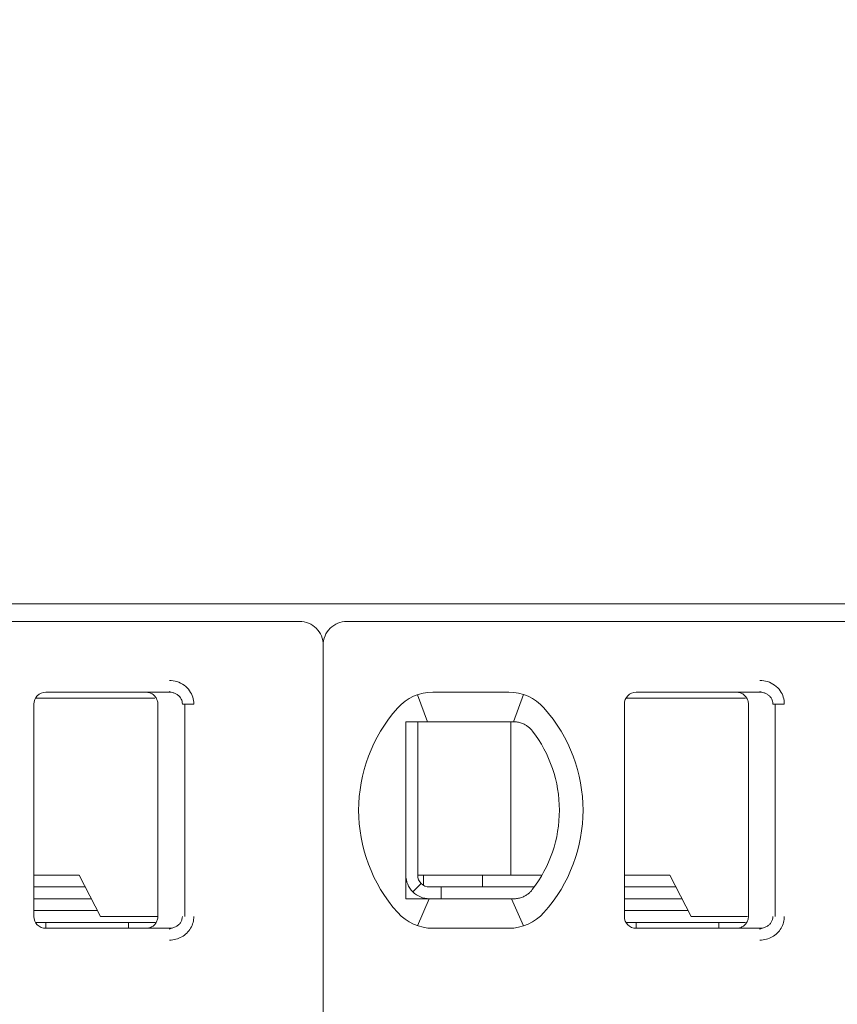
# Model space of a CAD drawing. Header units: millimetres. Extents: x -1114 to 1396, y -630 to 631.
# Tile 505 of 656: x 434.58 to 441.51, y -154.74 to -146.39. Entities that reach past the tile are written whole.
import ezdxf

# ---------------------------------------------------------------- set-up
doc = ezdxf.new("R2010")
doc.units = ezdxf.units.MM
doc.header["$MEASUREMENT"] = 0

msp = doc.modelspace()

# ---------------------------------------------------------------- linework, layer by layer
at = {"lineweight": 18}
for points, knots in [([(1038.9843, -629.7647), (1038.9843, -629.7647), (-1111.4882, -629.7647), (-1111.4882, -629.7647), (-1111.4882, -629.7647), (-1111.4882, -629.7647), (-1111.4882, 630.7883), (-1111.4882, 630.7883), (-1111.4882, 630.7883), (-1111.4882, 630.7883), (1038.9843, 630.7883), (1038.9843, 630.7883)], [0, 0, 0, 0, 0.333333, 0.333333, 0.333333, 0.333333, 0.666667, 0.666667, 0.666667, 0.666667, 1, 1, 1, 1]), ([(437.1538, -151.6916), (437.1538, -151.6386), (437.1327, -151.5877), (437.0952, -151.5502), (437.0952, -151.5502), (437.0577, -151.5127), (437.0068, -151.4916), (436.9538, -151.4916)], [0, 0, 0, 0, 0.5, 0.5, 0.5, 0.5, 1, 1, 1, 1]), ([(437.3538, -151.4916), (437.3007, -151.4916), (437.2498, -151.5127), (437.2123, -151.5502), (437.2123, -151.5502), (437.1748, -151.5877), (437.1538, -151.6386), (437.1538, -151.6916)], [0, 0, 0, 0, 0.5, 0.5, 0.5, 0.5, 1, 1, 1, 1]), ([(435.8512, -151.9916), (435.8732, -151.9915), (435.8944, -151.9947), (435.9155, -152.0015), (435.9155, -152.0015), (435.9366, -152.0083), (435.9576, -152.0186), (435.9762, -152.0322), (435.9762, -152.0322), (435.9947, -152.0458), (436.0108, -152.0628), (436.023, -152.08), (436.023, -152.08), (436.0352, -152.0972), (436.0435, -152.1147), (436.0492, -152.1333), (436.0492, -152.1333), (436.055, -152.1518), (436.0581, -152.1713), (436.0582, -152.1916)], [0, 0, 0, 0, 0.2, 0.2, 0.2, 0.2, 0.4, 0.4, 0.4, 0.4, 0.6, 0.6, 0.6, 0.6, 0.8, 0.8, 0.8, 0.8, 1, 1, 1, 1]), ([(440.8512, -151.9916), (440.8732, -151.9915), (440.8944, -151.9947), (440.9155, -152.0015), (440.9155, -152.0015), (440.9366, -152.0083), (440.9576, -152.0186), (440.9762, -152.0322), (440.9762, -152.0322), (440.9947, -152.0458), (441.0108, -152.0628), (441.023, -152.08), (441.023, -152.08), (441.0352, -152.0972), (441.0435, -152.1147), (441.0492, -152.1333), (441.0492, -152.1333), (441.055, -152.1518), (441.0581, -152.1713), (441.0582, -152.1916)], [0, 0, 0, 0, 0.2, 0.2, 0.2, 0.2, 0.4, 0.4, 0.4, 0.4, 0.6, 0.6, 0.6, 0.6, 0.8, 0.8, 0.8, 0.8, 1, 1, 1, 1]), ([(434.8038, -152.0916), (434.7772, -152.0916), (434.7518, -152.1022), (434.733, -152.1209), (434.733, -152.1209), (434.7143, -152.1397), (434.7038, -152.1651), (434.7038, -152.1916)], [0, 0, 0, 0, 0.5, 0.5, 0.5, 0.5, 1, 1, 1, 1]), ([(434.8038, -152.0916), (434.7772, -152.0916), (434.7518, -152.1022), (434.733, -152.1209), (434.733, -152.1209), (434.7143, -152.1397), (434.7038, -152.1651), (434.7038, -152.1916)], [0, 0, 0, 0, 0.5, 0.5, 0.5, 0.5, 1, 1, 1, 1]), ([(435.7538, -152.1916), (435.7538, -152.1812), (435.7521, -152.1708), (435.7489, -152.1608), (435.7489, -152.1608), (435.7457, -152.1509), (435.7409, -152.1414), (435.7347, -152.133), (435.7347, -152.133), (435.7286, -152.1245), (435.7212, -152.117), (435.7127, -152.1109), (435.7127, -152.1109), (435.7043, -152.1047), (435.6948, -152.0999), (435.6849, -152.0966), (435.6849, -152.0966), (435.6749, -152.0933), (435.6643, -152.0916), (435.6538, -152.0916)], [0, 0, 0, 0, 0.2, 0.2, 0.2, 0.2, 0.4, 0.4, 0.4, 0.4, 0.6, 0.6, 0.6, 0.6, 0.8, 0.8, 0.8, 0.8, 1, 1, 1, 1]), ([(435.8512, -152.0916), (435.8599, -152.0916), (435.8687, -152.0926), (435.8772, -152.0945), (435.8772, -152.0945), (435.8855, -152.0963), (435.8937, -152.099), (435.9014, -152.1026), (435.9014, -152.1026), (435.909, -152.1061), (435.9162, -152.1104), (435.9227, -152.1154), (435.9227, -152.1154), (435.9289, -152.1202), (435.9345, -152.1256), (435.9395, -152.1315), (435.9395, -152.1315), (435.944, -152.137), (435.9479, -152.1429), (435.9512, -152.1491), (435.9512, -152.1491), (435.9544, -152.1553), (435.9569, -152.1619), (435.9587, -152.1687), (435.9587, -152.1687), (435.9607, -152.1762), (435.9617, -152.1839), (435.9617, -152.1916)], [0, 0, 0, 0, 0.142857, 0.142857, 0.142857, 0.142857, 0.285714, 0.285714, 0.285714, 0.285714, 0.428571, 0.428571, 0.428571, 0.428571, 0.571429, 0.571429, 0.571429, 0.571429, 0.714286, 0.714286, 0.714286, 0.714286, 0.857143, 0.857143, 0.857143, 0.857143, 1, 1, 1, 1]), ([(439.8038, -152.0916), (439.7772, -152.0916), (439.7518, -152.1022), (439.733, -152.1209), (439.733, -152.1209), (439.7143, -152.1397), (439.7038, -152.1651), (439.7038, -152.1916)], [0, 0, 0, 0, 0.5, 0.5, 0.5, 0.5, 1, 1, 1, 1]), ([(439.8038, -152.0916), (439.7772, -152.0916), (439.7518, -152.1022), (439.733, -152.1209), (439.733, -152.1209), (439.7143, -152.1397), (439.7038, -152.1651), (439.7038, -152.1916)], [0, 0, 0, 0, 0.5, 0.5, 0.5, 0.5, 1, 1, 1, 1]), ([(440.7538, -152.1916), (440.7538, -152.1812), (440.7521, -152.1708), (440.7489, -152.1608), (440.7489, -152.1608), (440.7457, -152.1509), (440.7409, -152.1414), (440.7347, -152.133), (440.7347, -152.133), (440.7286, -152.1245), (440.7212, -152.117), (440.7127, -152.1109), (440.7127, -152.1109), (440.7043, -152.1047), (440.6948, -152.0999), (440.6849, -152.0966), (440.6849, -152.0966), (440.6749, -152.0933), (440.6643, -152.0916), (440.6538, -152.0916)], [0, 0, 0, 0, 0.2, 0.2, 0.2, 0.2, 0.4, 0.4, 0.4, 0.4, 0.6, 0.6, 0.6, 0.6, 0.8, 0.8, 0.8, 0.8, 1, 1, 1, 1]), ([(440.8512, -152.0916), (440.8599, -152.0916), (440.8687, -152.0926), (440.8772, -152.0945), (440.8772, -152.0945), (440.8855, -152.0963), (440.8937, -152.099), (440.9014, -152.1026), (440.9014, -152.1026), (440.909, -152.1061), (440.9162, -152.1104), (440.9227, -152.1154), (440.9227, -152.1154), (440.9289, -152.1202), (440.9345, -152.1256), (440.9395, -152.1315), (440.9395, -152.1315), (440.944, -152.137), (440.9479, -152.1429), (440.9512, -152.1491), (440.9512, -152.1491), (440.9544, -152.1553), (440.9569, -152.1619), (440.9587, -152.1687), (440.9587, -152.1687), (440.9607, -152.1762), (440.9617, -152.1839), (440.9617, -152.1916)], [0, 0, 0, 0, 0.142857, 0.142857, 0.142857, 0.142857, 0.285714, 0.285714, 0.285714, 0.285714, 0.428571, 0.428571, 0.428571, 0.428571, 0.571429, 0.571429, 0.571429, 0.571429, 0.714286, 0.714286, 0.714286, 0.714286, 0.857143, 0.857143, 0.857143, 0.857143, 1, 1, 1, 1]), ([(437.9152, -152.3416), (437.9085, -152.3416), (437.9017, -152.3416), (437.8948, -152.3416), (437.8948, -152.3416), (437.888, -152.3416), (437.8812, -152.3416), (437.8744, -152.3416), (437.8744, -152.3416), (437.8675, -152.3416), (437.8606, -152.3416), (437.8538, -152.3416)], [0, 0, 0, 0, 0.333333, 0.333333, 0.333333, 0.333333, 0.666667, 0.666667, 0.666667, 0.666667, 1, 1, 1, 1]), ([(437.8538, -152.3416), (437.8538, -152.3926), (437.8538, -152.4451), (437.8538, -152.5), (437.8538, -152.5), (437.8538, -152.5275), (437.8538, -152.5556), (437.8538, -152.5845), (437.8538, -152.5845), (437.8538, -152.599), (437.8538, -152.6136), (437.8538, -152.6286), (437.8538, -152.6286), (437.8538, -152.6435), (437.8538, -152.6587), (437.8538, -152.674), (437.8538, -152.674), (437.8538, -152.7048), (437.8538, -152.7364), (437.8538, -152.7691), (437.8538, -152.7691), (437.8538, -152.8018), (437.8538, -152.8356), (437.8538, -152.8709), (437.8538, -152.8709), (437.8538, -152.8886), (437.8538, -152.9066), (437.8538, -152.9247), (437.8538, -152.9247), (437.8538, -152.9428), (437.8538, -152.961), (437.8538, -152.9795), (437.8538, -152.9795), (437.8538, -152.9981), (437.8538, -153.0168), (437.8538, -153.0357), (437.8538, -153.0357), (437.8538, -153.0547), (437.8538, -153.074), (437.8538, -153.093), (437.8538, -153.093), (437.8538, -153.131), (437.8538, -153.1686), (437.8538, -153.2056), (437.8538, -153.2056), (437.8538, -153.2149), (437.8538, -153.2241), (437.8538, -153.2334), (437.8538, -153.2334), (437.8538, -153.2426), (437.8538, -153.2518), (437.8538, -153.2609), (437.8538, -153.2609), (437.8538, -153.2791), (437.8538, -153.2969), (437.8538, -153.3144), (437.8538, -153.3144), (437.8538, -153.3493), (437.8538, -153.383), (437.8538, -153.4156), (437.8538, -153.4156), (437.8538, -153.432), (437.8538, -153.448), (437.8538, -153.4639), (437.8538, -153.4639), (437.8538, -153.4798), (437.8538, -153.4954), (437.8538, -153.5107), (437.8538, -153.5107), (437.8538, -153.5414), (437.8538, -153.571), (437.8538, -153.5998), (437.8538, -153.5998), (437.8538, -153.6285), (437.8538, -153.6565), (437.8538, -153.6838), (437.8538, -153.6838), (437.8538, -153.7385), (437.8538, -153.7908), (437.8538, -153.8416)], [0, 0, 0, 0, 0.05, 0.05, 0.05, 0.05, 0.1, 0.1, 0.1, 0.1, 0.15, 0.15, 0.15, 0.15, 0.2, 0.2, 0.2, 0.2, 0.25, 0.25, 0.25, 0.25, 0.3, 0.3, 0.3, 0.3, 0.35, 0.35, 0.35, 0.35, 0.4, 0.4, 0.4, 0.4, 0.45, 0.45, 0.45, 0.45, 0.5, 0.5, 0.5, 0.5, 0.55, 0.55, 0.55, 0.55, 0.6, 0.6, 0.6, 0.6, 0.65, 0.65, 0.65, 0.65, 0.7, 0.7, 0.7, 0.7, 0.75, 0.75, 0.75, 0.75, 0.8, 0.8, 0.8, 0.8, 0.85, 0.85, 0.85, 0.85, 0.9, 0.9, 0.9, 0.9, 0.95, 0.95, 0.95, 0.95, 1, 1, 1, 1]), ([(438.0829, -152.3416), (438.0778, -152.3416), (438.0726, -152.3416), (438.0673, -152.3416), (438.0673, -152.3416), (438.0621, -152.3416), (438.0568, -152.3416), (438.0513, -152.3416), (438.0513, -152.3416), (438.0459, -152.3416), (438.0404, -152.3416), (438.0348, -152.3416), (438.0348, -152.3416), (438.0291, -152.3416), (438.0233, -152.3416), (438.0174, -152.3416), (438.0174, -152.3416), (438.0114, -152.3416), (438.0052, -152.3416), (437.999, -152.3416), (437.999, -152.3416), (437.9927, -152.3416), (437.9863, -152.3416), (437.9797, -152.3416), (437.9797, -152.3416), (437.9731, -152.3416), (437.9663, -152.3416), (437.9594, -152.3416), (437.9594, -152.3416), (437.9524, -152.3416), (437.9453, -152.3416), (437.938, -152.3416), (437.938, -152.3416), (437.9306, -152.3416), (437.923, -152.3416), (437.9152, -152.3416)], [0, 0, 0, 0, 0.111111, 0.111111, 0.111111, 0.111111, 0.222222, 0.222222, 0.222222, 0.222222, 0.333333, 0.333333, 0.333333, 0.333333, 0.444444, 0.444444, 0.444444, 0.444444, 0.555556, 0.555556, 0.555556, 0.555556, 0.666667, 0.666667, 0.666667, 0.666667, 0.777778, 0.777778, 0.777778, 0.777778, 0.888889, 0.888889, 0.888889, 0.888889, 1, 1, 1, 1]), ([(438.7246, -152.3416), (438.729, -152.3416), (438.7336, -152.3416), (438.7382, -152.3416), (438.7382, -152.3416), (438.7427, -152.3416), (438.7474, -152.3416), (438.7521, -152.3416), (438.7521, -152.3416), (438.7568, -152.3416), (438.7614, -152.3416), (438.7662, -152.3416)], [0, 0, 0, 0, 0.333333, 0.333333, 0.333333, 0.333333, 0.666667, 0.666667, 0.666667, 0.666667, 1, 1, 1, 1]), ([(438.7662, -152.3416), (438.7774, -152.3416), (438.7886, -152.3426), (438.7997, -152.3445), (438.7997, -152.3445), (438.8108, -152.3464), (438.8218, -152.3492), (438.8325, -152.353), (438.8325, -152.353), (438.8432, -152.3567), (438.8537, -152.3615), (438.8638, -152.3671)], [0, 0, 0, 0, 0.333333, 0.333333, 0.333333, 0.333333, 0.666667, 0.666667, 0.666667, 0.666667, 1, 1, 1, 1]), ([(438.8638, -152.3671), (438.8721, -152.3717), (438.8799, -152.3769), (438.8872, -152.3824), (438.8872, -152.3824), (438.8945, -152.388), (438.9013, -152.394), (438.9075, -152.4002), (438.9075, -152.4002), (438.9138, -152.4064), (438.9194, -152.4128), (438.9245, -152.4194)], [0, 0, 0, 0, 0.333333, 0.333333, 0.333333, 0.333333, 0.666667, 0.666667, 0.666667, 0.666667, 1, 1, 1, 1]), ([(437.8538, -153.6416), (437.8538, -153.6947), (437.8748, -153.7456), (437.9123, -153.7831), (437.9123, -153.7831), (437.9498, -153.8206), (438.0007, -153.8416), (438.0538, -153.8416)], [0, 0, 0, 0, 0.5, 0.5, 0.5, 0.5, 1, 1, 1, 1]), ([(437.9538, -153.6416), (437.9538, -153.6682), (437.9643, -153.6936), (437.983, -153.7124), (437.983, -153.7124), (438.0018, -153.7311), (438.0272, -153.7416), (438.0538, -153.7416)], [0, 0, 0, 0, 0.5, 0.5, 0.5, 0.5, 1, 1, 1, 1]), ([(438.8638, -153.8162), (438.8537, -153.8218), (438.8432, -153.8266), (438.8325, -153.8303), (438.8325, -153.8303), (438.8217, -153.8341), (438.8108, -153.8369), (438.7997, -153.8388), (438.7997, -153.8388), (438.7886, -153.8407), (438.7774, -153.8416), (438.7662, -153.8416)], [0, 0, 0, 0, 0.333333, 0.333333, 0.333333, 0.333333, 0.666667, 0.666667, 0.666667, 0.666667, 1, 1, 1, 1]), ([(438.9245, -153.7639), (438.9191, -153.7708), (438.9133, -153.7774), (438.907, -153.7836), (438.907, -153.7836), (438.9007, -153.7899), (438.8939, -153.7958), (438.8867, -153.8012), (438.8867, -153.8012), (438.8795, -153.8067), (438.8719, -153.8117), (438.8638, -153.8162)], [0, 0, 0, 0, 0.333333, 0.333333, 0.333333, 0.333333, 0.666667, 0.666667, 0.666667, 0.666667, 1, 1, 1, 1]), ([(437.8538, -153.8416), (437.8606, -153.8416), (437.8675, -153.8416), (437.8744, -153.8416), (437.8744, -153.8416), (437.8812, -153.8416), (437.888, -153.8416), (437.8948, -153.8416), (437.8948, -153.8416), (437.9017, -153.8416), (437.9085, -153.8416), (437.9152, -153.8416)], [0, 0, 0, 0, 0.333333, 0.333333, 0.333333, 0.333333, 0.666667, 0.666667, 0.666667, 0.666667, 1, 1, 1, 1]), ([(437.9152, -153.8416), (437.923, -153.8416), (437.9306, -153.8416), (437.938, -153.8416), (437.938, -153.8416), (437.9453, -153.8416), (437.9524, -153.8416), (437.9594, -153.8416), (437.9594, -153.8416), (437.9663, -153.8416), (437.9731, -153.8416), (437.9797, -153.8416), (437.9797, -153.8416), (437.9863, -153.8416), (437.9927, -153.8416), (437.999, -153.8416), (437.999, -153.8416), (438.0052, -153.8416), (438.0114, -153.8416), (438.0173, -153.8416), (438.0173, -153.8416), (438.0233, -153.8416), (438.0291, -153.8416), (438.0348, -153.8416), (438.0348, -153.8416), (438.0404, -153.8416), (438.0459, -153.8416), (438.0513, -153.8416), (438.0513, -153.8416), (438.0567, -153.8416), (438.062, -153.8416), (438.0673, -153.8416), (438.0673, -153.8416), (438.0726, -153.8416), (438.0778, -153.8416), (438.0829, -153.8416)], [0, 0, 0, 0, 0.111111, 0.111111, 0.111111, 0.111111, 0.222222, 0.222222, 0.222222, 0.222222, 0.333333, 0.333333, 0.333333, 0.333333, 0.444444, 0.444444, 0.444444, 0.444444, 0.555556, 0.555556, 0.555556, 0.555556, 0.666667, 0.666667, 0.666667, 0.666667, 0.777778, 0.777778, 0.777778, 0.777778, 0.888889, 0.888889, 0.888889, 0.888889, 1, 1, 1, 1]), ([(438.7662, -153.8416), (438.7614, -153.8416), (438.7567, -153.8416), (438.7521, -153.8416), (438.7521, -153.8416), (438.7474, -153.8416), (438.7427, -153.8416), (438.7381, -153.8416), (438.7381, -153.8416), (438.7335, -153.8416), (438.729, -153.8416), (438.7246, -153.8416)], [0, 0, 0, 0, 0.333333, 0.333333, 0.333333, 0.333333, 0.666667, 0.666667, 0.666667, 0.666667, 1, 1, 1, 1]), ([(434.7038, -153.9916), (434.7038, -154.0182), (434.7143, -154.0436), (434.733, -154.0624), (434.733, -154.0624), (434.7518, -154.0811), (434.7772, -154.0916), (434.8038, -154.0916)], [0, 0, 0, 0, 0.5, 0.5, 0.5, 0.5, 1, 1, 1, 1]), ([(434.7038, -153.9916), (434.7038, -154.0182), (434.7143, -154.0436), (434.733, -154.0624), (434.733, -154.0624), (434.7518, -154.0811), (434.7772, -154.0916), (434.8038, -154.0916)], [0, 0, 0, 0, 0.5, 0.5, 0.5, 0.5, 1, 1, 1, 1]), ([(435.7538, -153.9916), (435.7538, -154.0021), (435.7521, -154.0125), (435.7489, -154.0225), (435.7489, -154.0225), (435.7457, -154.0324), (435.7409, -154.0419), (435.7347, -154.0503), (435.7347, -154.0503), (435.7286, -154.0588), (435.7212, -154.0663), (435.7127, -154.0724), (435.7127, -154.0724), (435.7043, -154.0786), (435.6948, -154.0834), (435.6849, -154.0867), (435.6849, -154.0867), (435.6749, -154.09), (435.6643, -154.0916), (435.6538, -154.0916)], [0, 0, 0, 0, 0.2, 0.2, 0.2, 0.2, 0.4, 0.4, 0.4, 0.4, 0.6, 0.6, 0.6, 0.6, 0.8, 0.8, 0.8, 0.8, 1, 1, 1, 1]), ([(435.9617, -153.9916), (435.9617, -154.0001), (435.9605, -154.0086), (435.9581, -154.0168), (435.9581, -154.0168), (435.9557, -154.025), (435.9523, -154.0329), (435.9478, -154.0402), (435.9478, -154.0402), (435.9432, -154.0476), (435.9376, -154.0545), (435.9311, -154.0606), (435.9311, -154.0606), (435.9245, -154.0669), (435.9171, -154.0724), (435.909, -154.0768), (435.909, -154.0768), (435.9005, -154.0816), (435.8912, -154.0853), (435.8817, -154.0878), (435.8817, -154.0878), (435.8717, -154.0903), (435.8614, -154.0916), (435.8512, -154.0916)], [0, 0, 0, 0, 0.166667, 0.166667, 0.166667, 0.166667, 0.333333, 0.333333, 0.333333, 0.333333, 0.5, 0.5, 0.5, 0.5, 0.666667, 0.666667, 0.666667, 0.666667, 0.833333, 0.833333, 0.833333, 0.833333, 1, 1, 1, 1]), ([(436.0582, -153.9916), (436.0582, -154.009), (436.056, -154.0258), (436.0515, -154.0424), (436.0515, -154.0424), (436.0469, -154.0589), (436.0401, -154.0752), (436.0313, -154.0903), (436.0313, -154.0903), (436.0225, -154.1055), (436.0117, -154.1193), (435.9988, -154.1319), (435.9988, -154.1319), (435.986, -154.1444), (435.9711, -154.1555), (435.9554, -154.1645), (435.9554, -154.1645), (435.9397, -154.1734), (435.9232, -154.18), (435.9059, -154.1846), (435.9059, -154.1846), (435.8885, -154.1891), (435.8703, -154.1915), (435.8512, -154.1916)], [0, 0, 0, 0, 0.166667, 0.166667, 0.166667, 0.166667, 0.333333, 0.333333, 0.333333, 0.333333, 0.5, 0.5, 0.5, 0.5, 0.666667, 0.666667, 0.666667, 0.666667, 0.833333, 0.833333, 0.833333, 0.833333, 1, 1, 1, 1]), ([(439.7038, -153.9916), (439.7038, -154.0182), (439.7143, -154.0436), (439.733, -154.0624), (439.733, -154.0624), (439.7518, -154.0811), (439.7772, -154.0916), (439.8038, -154.0916)], [0, 0, 0, 0, 0.5, 0.5, 0.5, 0.5, 1, 1, 1, 1]), ([(439.7038, -153.9916), (439.7038, -154.0182), (439.7143, -154.0436), (439.733, -154.0624), (439.733, -154.0624), (439.7518, -154.0811), (439.7772, -154.0916), (439.8038, -154.0916)], [0, 0, 0, 0, 0.5, 0.5, 0.5, 0.5, 1, 1, 1, 1]), ([(440.7538, -153.9916), (440.7538, -154.0021), (440.7521, -154.0125), (440.7489, -154.0225), (440.7489, -154.0225), (440.7457, -154.0324), (440.7409, -154.0419), (440.7347, -154.0503), (440.7347, -154.0503), (440.7286, -154.0588), (440.7212, -154.0663), (440.7127, -154.0724), (440.7127, -154.0724), (440.7043, -154.0786), (440.6948, -154.0834), (440.6849, -154.0867), (440.6849, -154.0867), (440.6749, -154.09), (440.6643, -154.0916), (440.6538, -154.0916)], [0, 0, 0, 0, 0.2, 0.2, 0.2, 0.2, 0.4, 0.4, 0.4, 0.4, 0.6, 0.6, 0.6, 0.6, 0.8, 0.8, 0.8, 0.8, 1, 1, 1, 1]), ([(440.9617, -153.9916), (440.9617, -154.0001), (440.9605, -154.0086), (440.9581, -154.0168), (440.9581, -154.0168), (440.9557, -154.025), (440.9523, -154.0329), (440.9478, -154.0402), (440.9478, -154.0402), (440.9432, -154.0476), (440.9376, -154.0545), (440.9311, -154.0606), (440.9311, -154.0606), (440.9245, -154.0669), (440.9171, -154.0724), (440.909, -154.0768), (440.909, -154.0768), (440.9005, -154.0816), (440.8912, -154.0853), (440.8817, -154.0878), (440.8817, -154.0878), (440.8717, -154.0903), (440.8614, -154.0916), (440.8512, -154.0916)], [0, 0, 0, 0, 0.166667, 0.166667, 0.166667, 0.166667, 0.333333, 0.333333, 0.333333, 0.333333, 0.5, 0.5, 0.5, 0.5, 0.666667, 0.666667, 0.666667, 0.666667, 0.833333, 0.833333, 0.833333, 0.833333, 1, 1, 1, 1]), ([(441.0582, -153.9916), (441.0582, -154.009), (441.056, -154.0258), (441.0515, -154.0424), (441.0515, -154.0424), (441.0469, -154.0589), (441.0401, -154.0752), (441.0313, -154.0903), (441.0313, -154.0903), (441.0225, -154.1055), (441.0117, -154.1193), (440.9988, -154.1319), (440.9988, -154.1319), (440.986, -154.1444), (440.9711, -154.1555), (440.9554, -154.1645), (440.9554, -154.1645), (440.9397, -154.1734), (440.9232, -154.18), (440.9059, -154.1846), (440.9059, -154.1846), (440.8885, -154.1891), (440.8703, -154.1915), (440.8512, -154.1916)], [0, 0, 0, 0, 0.166667, 0.166667, 0.166667, 0.166667, 0.333333, 0.333333, 0.333333, 0.333333, 0.5, 0.5, 0.5, 0.5, 0.666667, 0.666667, 0.666667, 0.666667, 0.833333, 0.833333, 0.833333, 0.833333, 1, 1, 1, 1])]:
    msp.add_open_spline(points, degree=3, knots=knots, dxfattribs=at)
for points in [[(412.3038, -151.3416), (412.3038, -151.3416), (452.0038, -151.3416), (452.0038, -151.3416)], [(436.9538, -151.4916), (436.9538, -151.4916), (432.3538, -151.4916), (432.3538, -151.4916)], [(441.9538, -151.4916), (441.9538, -151.4916), (437.3538, -151.4916), (437.3538, -151.4916)], [(437.1538, -151.6916), (437.1538, -151.6916), (437.1538, -162.1116), (437.1538, -162.1116)], [(437.1538, -151.6916), (437.1538, -151.6916), (437.1538, -162.1116), (437.1538, -162.1116)], [(435.3846, -152.1416), (435.3846, -152.1416), (434.7171, -152.1416), (434.7171, -152.1416)], [(434.8038, -152.0916), (434.8038, -152.0916), (435.8512, -152.0916), (435.8512, -152.0916)], [(435.8512, -152.0916), (435.8512, -152.0916), (434.8038, -152.0916), (434.8038, -152.0916)], [(435.7285, -152.1416), (435.7285, -152.1416), (435.3846, -152.1416), (435.3846, -152.1416)], [(435.8512, -152.0916), (435.8512, -152.0916), (435.7525, -152.0916), (435.7525, -152.0916)], [(435.8501, -152.0847), (435.8501, -152.0847), (435.8938, -152.0995), (435.8938, -152.0995)], [(438.0829, -152.0916), (437.9691, -152.0916), (437.8607, -152.1401), (437.7848, -152.225)], [(438.0829, -152.0916), (437.9691, -152.0916), (437.8607, -152.1401), (437.7848, -152.225)], [(437.9522, -152.1136), (437.9522, -152.1136), (438.0367, -152.3416), (438.0367, -152.3416)], [(438.0829, -152.0916), (438.0829, -152.0916), (438.7246, -152.0916), (438.7246, -152.0916)], [(438.0829, -152.0916), (438.0829, -152.0916), (438.7246, -152.0916), (438.7246, -152.0916)], [(439.0227, -152.225), (438.9468, -152.1401), (438.8384, -152.0916), (438.7246, -152.0916)], [(439.0227, -152.225), (438.9468, -152.1401), (438.8384, -152.0916), (438.7246, -152.0916)], [(438.7654, -152.3416), (438.7654, -152.3416), (438.851, -152.1121), (438.851, -152.1121)], [(440.3846, -152.1416), (440.3846, -152.1416), (439.7171, -152.1416), (439.7171, -152.1416)], [(439.8038, -152.0916), (439.8038, -152.0916), (440.8512, -152.0916), (440.8512, -152.0916)], [(440.8512, -152.0916), (440.8512, -152.0916), (439.8038, -152.0916), (439.8038, -152.0916)], [(440.7285, -152.1416), (440.7285, -152.1416), (440.3846, -152.1416), (440.3846, -152.1416)], [(440.8512, -152.0916), (440.8512, -152.0916), (440.7525, -152.0916), (440.7525, -152.0916)], [(440.8501, -152.0847), (440.8501, -152.0847), (440.8938, -152.0995), (440.8938, -152.0995)], [(434.7038, -153.9916), (434.7038, -153.9916), (434.7038, -152.1916), (434.7038, -152.1916)], [(434.7038, -153.9916), (434.7038, -153.9916), (434.7038, -152.1916), (434.7038, -152.1916)], [(435.7538, -153.9916), (435.7538, -153.9916), (435.7538, -152.1916), (435.7538, -152.1916)], [(435.9617, -152.1916), (435.9617, -152.1916), (436.0582, -152.1916), (436.0582, -152.1916)], [(435.9815, -153.9916), (435.9815, -153.9916), (435.9815, -152.1916), (435.9815, -152.1916)], [(437.7848, -152.225), (437.3434, -152.7185), (437.3434, -153.4648), (437.7848, -153.9583)], [(437.7848, -152.225), (437.3434, -152.7185), (437.3434, -153.4648), (437.7848, -153.9583)], [(439.0227, -153.9583), (439.4641, -153.4648), (439.4641, -152.7185), (439.0227, -152.225)], [(439.0227, -153.9583), (439.4641, -153.4648), (439.4641, -152.7185), (439.0227, -152.225)], [(439.7038, -153.9916), (439.7038, -153.9916), (439.7038, -152.1916), (439.7038, -152.1916)], [(439.7038, -153.9916), (439.7038, -153.9916), (439.7038, -152.1916), (439.7038, -152.1916)], [(440.7538, -153.9916), (440.7538, -153.9916), (440.7538, -152.1916), (440.7538, -152.1916)], [(440.9617, -152.1916), (440.9617, -152.1916), (441.0582, -152.1916), (441.0582, -152.1916)], [(440.9815, -153.9916), (440.9815, -153.9916), (440.9815, -152.1916), (440.9815, -152.1916)], [(437.9538, -152.3417), (437.9538, -152.3417), (437.9538, -153.6416), (437.9538, -153.6416)], [(438.7246, -152.3416), (438.7246, -152.3416), (438.0829, -152.3416), (438.0829, -152.3416)], [(438.7428, -152.3417), (438.7428, -152.3417), (438.7428, -153.6416), (438.7428, -153.6416)], [(439.1538, -153.0916), (439.1538, -152.8484), (439.0731, -152.612), (438.9245, -152.4194)], [(438.9245, -153.7639), (439.0731, -153.5713), (439.1538, -153.3349), (439.1538, -153.0917)], [(435.0881, -153.6416), (435.0881, -153.6416), (434.7038, -153.6416), (434.7038, -153.6416)], [(435.2686, -153.9916), (435.2686, -153.9916), (435.0881, -153.6416), (435.0881, -153.6416)], [(437.9538, -153.6416), (437.9538, -153.6416), (438.7133, -153.6416), (438.7133, -153.6416)], [(438.0038, -153.7282), (438.0038, -153.7282), (438.0038, -153.6416), (438.0038, -153.6416)], [(438.5038, -153.7416), (438.5038, -153.7416), (438.5038, -153.6416), (438.5038, -153.6416)], [(438.7133, -153.6416), (438.7133, -153.6416), (438.7641, -153.6416), (438.7641, -153.6416)], [(439.0064, -153.6416), (439.0064, -153.6416), (438.7641, -153.6416), (438.7641, -153.6416)], [(440.0881, -153.6416), (440.0881, -153.6416), (439.7038, -153.6416), (439.7038, -153.6416)], [(440.2686, -153.9916), (440.2686, -153.9916), (440.0881, -153.6416), (440.0881, -153.6416)], [(437.983, -153.7124), (437.983, -153.7124), (437.9123, -153.7831), (437.9123, -153.7831)], [(434.7038, -153.7416), (434.7038, -153.7416), (435.1397, -153.7416), (435.1397, -153.7416)], [(438.1538, -153.7416), (438.1538, -153.7416), (438.0538, -153.7416), (438.0538, -153.7416)], [(438.1538, -153.7416), (438.1538, -153.7416), (438.9412, -153.7416), (438.9412, -153.7416)], [(438.1538, -153.7416), (438.1538, -153.7416), (438.1538, -153.8416), (438.1538, -153.8416)], [(439.7038, -153.7416), (439.7038, -153.7416), (440.1397, -153.7416), (440.1397, -153.7416)], [(435.1912, -153.8416), (435.1912, -153.8416), (434.7038, -153.8416), (434.7038, -153.8416)], [(437.9532, -154.07), (437.9532, -154.07), (438.0506, -153.8417), (438.0506, -153.8417)], [(438.0829, -153.8416), (438.0829, -153.8416), (438.7246, -153.8416), (438.7246, -153.8416)], [(438.8488, -154.0719), (438.8488, -154.0719), (438.7476, -153.8416), (438.7476, -153.8416)], [(440.1912, -153.8416), (440.1912, -153.8416), (439.7038, -153.8416), (439.7038, -153.8416)], [(435.2428, -153.9416), (435.2428, -153.9416), (434.7038, -153.9416), (434.7038, -153.9416)], [(437.7848, -153.9583), (437.8607, -154.0432), (437.9691, -154.0916), (438.0829, -154.0916)], [(437.7848, -153.9583), (437.8607, -154.0432), (437.9691, -154.0916), (438.0829, -154.0916)], [(438.7246, -154.0916), (438.8384, -154.0916), (438.9468, -154.0432), (439.0227, -153.9583)], [(438.7246, -154.0916), (438.8384, -154.0916), (438.9468, -154.0432), (439.0227, -153.9583)], [(440.2428, -153.9416), (440.2428, -153.9416), (439.7038, -153.9416), (439.7038, -153.9416)], [(435.7303, -154.0416), (435.7303, -154.0416), (434.7172, -154.0416), (434.7172, -154.0416)], [(434.8038, -154.0916), (434.8038, -154.0916), (434.8038, -154.0416), (434.8038, -154.0416)], [(435.2686, -153.9916), (435.2686, -153.9916), (435.3846, -153.9916), (435.3846, -153.9916)], [(435.3846, -153.9916), (435.3846, -153.9916), (435.7472, -153.9916), (435.7472, -153.9916)], [(435.5038, -154.0416), (435.5038, -154.0416), (435.5038, -154.0916), (435.5038, -154.0916)], [(440.7303, -154.0416), (440.7303, -154.0416), (439.7172, -154.0416), (439.7172, -154.0416)], [(439.8038, -154.0916), (439.8038, -154.0916), (439.8038, -154.0416), (439.8038, -154.0416)], [(440.2686, -153.9916), (440.2686, -153.9916), (440.3846, -153.9916), (440.3846, -153.9916)], [(440.3846, -153.9916), (440.3846, -153.9916), (440.7472, -153.9916), (440.7472, -153.9916)], [(440.5038, -154.0416), (440.5038, -154.0416), (440.5038, -154.0916), (440.5038, -154.0916)], [(434.8038, -154.0916), (434.8038, -154.0916), (435.8512, -154.0916), (435.8512, -154.0916)], [(434.8038, -154.0916), (434.8038, -154.0916), (435.8512, -154.0916), (435.8512, -154.0916)], [(435.8734, -154.0896), (435.8734, -154.0896), (435.8501, -154.0986), (435.8501, -154.0986)], [(435.8512, -154.0985), (435.8512, -154.0985), (435.8512, -154.0916), (435.8512, -154.0916)], [(438.0829, -154.0916), (438.0829, -154.0916), (438.7246, -154.0916), (438.7246, -154.0916)], [(438.7246, -154.0916), (438.7246, -154.0916), (438.0829, -154.0916), (438.0829, -154.0916)], [(439.8038, -154.0916), (439.8038, -154.0916), (440.8512, -154.0916), (440.8512, -154.0916)], [(439.8038, -154.0916), (439.8038, -154.0916), (440.8512, -154.0916), (440.8512, -154.0916)], [(440.8734, -154.0896), (440.8734, -154.0896), (440.8501, -154.0986), (440.8501, -154.0986)], [(440.8512, -154.0985), (440.8512, -154.0985), (440.8512, -154.0916), (440.8512, -154.0916)]]:
    msp.add_open_spline(points, degree=3, dxfattribs=at)

doc.saveas('drawing.dxf')
